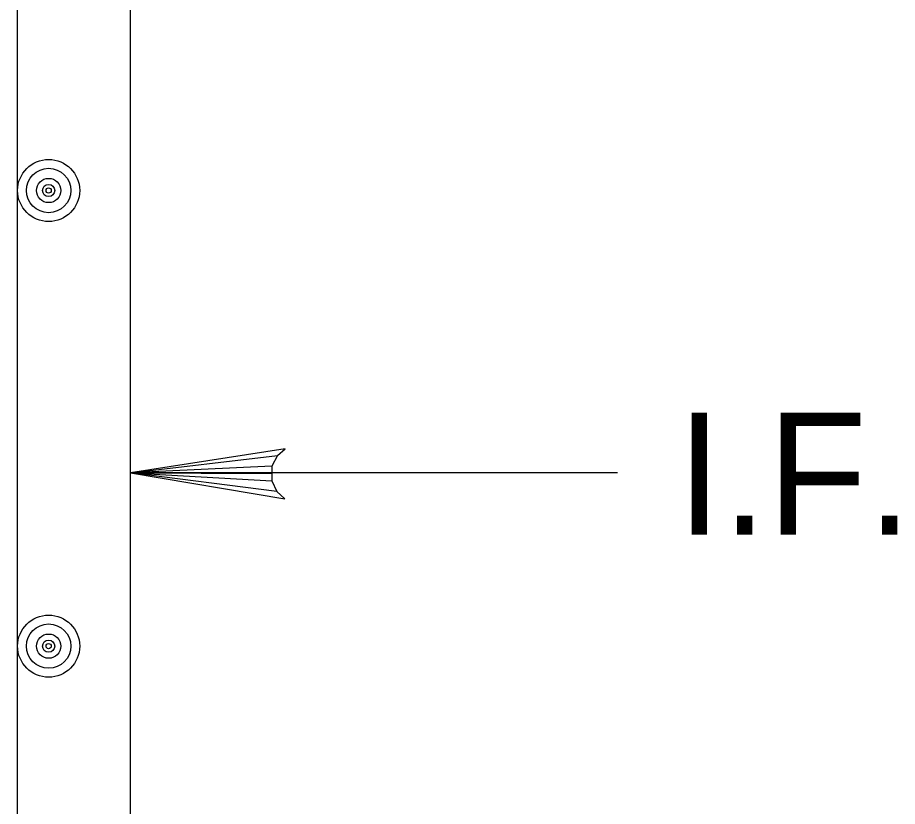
# Model space of a CAD drawing. Extents: x 641328 to 643024, y 298283 to 300065.
# Drawn here: x 641436.02 to 641457.65, y 299664.74 to 299684.13 of the extents above; entities that cross this region are included whole.
import ezdxf

# ---------------------------------------------------------------- set-up
doc = ezdxf.new("R2010")
doc.units = 0
doc.layers.add('2', color=7, linetype='Continuous')

msp = doc.modelspace()

# ---------------------------------------------------------------- linework, layer by layer
at = {"layer": '2'}
for p, q in [((641436.024, 299653.408), (641436.024, 299730.688)), ((641438.8, 299649.883), (641438.8, 299713.723)), ((641442.602, 299673.529), (641438.8, 299672.939)), ((641442.41, 299673.369), (641442.602, 299673.529)), ((641438.8, 299672.939), (641442.41, 299673.369)), ((641442.41, 299673.369), (641442.274, 299673.105)), ((641442.274, 299673.105), (641438.8, 299672.939)), ((641442.274, 299673.105), (641442.271, 299672.743)), ((641438.8, 299672.939), (641442.271, 299672.743)), ((641442.399, 299672.481), (641438.8, 299672.939)), ((641438.8, 299672.939), (641442.595, 299672.304)), ((641438.8, 299672.939), (641442.273, 299672.924)), ((641450.772, 299672.939), (641438.8, 299672.939)), ((641442.271, 299672.743), (641442.399, 299672.481)), ((641442.595, 299672.304), (641442.399, 299672.481))]:
    msp.add_line(p, q, dxfattribs=at)
for centre, radius in [((641436.787, 299679.88), 0.763), ((641436.787, 299679.88), 0.545), ((641436.787, 299679.88), 0.298), ((641436.787, 299679.88), 0.15), ((641436.787, 299679.88), 0.0644), ((641436.787, 299668.68), 0.763), ((641436.787, 299668.68), 0.545), ((641436.787, 299668.68), 0.298), ((641436.787, 299668.68), 0.15), ((641436.787, 299668.68), 0.0644)]:
    msp.add_circle(centre, radius, dxfattribs=at)

# ---------------------------------------------------------------- texts
msp.add_text('I.F.', height=3, dxfattribs=at).set_placement((641452.227, 299671.42))

doc.saveas('drawing.dxf')
